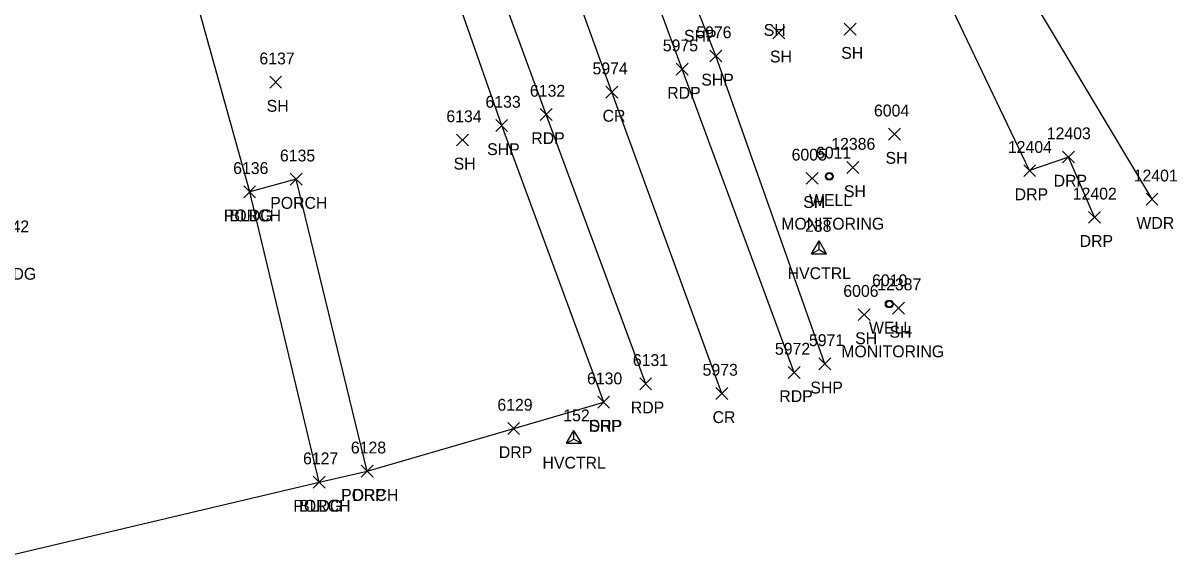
# Model space of a CAD drawing. Extents: x 1769141 to 1770817, y 735471 to 742405.
# Drawn here: x 1770248.9 to 1770443.8, y 740341.8 to 740432.3 of the extents above; entities that cross this region are included whole.
import ezdxf

# ---------------------------------------------------------------- set-up
doc = ezdxf.new("R2010")
doc.units = 0
for name, color, linetype in [('C_A', 7, 'Continuous'), ('C_I', 7, 'Continuous'), ('CPSM', 7, 'Continuous'), ('L_A', 7, 'Continuous'), ('L_I', 7, 'Continuous'), ('L_TIC', 7, 'Continuous'), ('LAWA', 7, 'Continuous'), ('LBC', 7, 'Continuous'), ('LBF', 7, 'Continuous'), ('P_A', 7, 'Continuous'), ('P_I', 7, 'Continuous'), ('P_TIC', 7, 'Continuous'), ('PET', 7, 'Continuous'), ('PRC', 7, 'Continuous'), ('PSP', 7, 'Continuous'), ('R_A', 7, 'Continuous'), ('R_I', 7, 'Continuous'), ('R_TIC', 7, 'Continuous'), ('RDP', 7, 'Continuous'), ('U_A', 7, 'Continuous'), ('U_C', 7, 'Continuous'), ('U_I', 7, 'Continuous'), ('UWW', 7, 'Continuous')]:
    doc.layers.add(name, color=color, linetype=linetype)

msp = doc.modelspace()

# ---------------------------------------------------------------- linework, layer by layer
at = {"layer": 'CPSM'}
for p, q in [((1770382.1, 740393.32), (1770383.35, 740395.49)), ((1770384.6, 740393.32), (1770383.35, 740395.49)), ((1770383.35, 740394.04), (1770383.35, 740395.49)), ((1770382.1, 740393.32), (1770383.35, 740394.04)), ((1770382.1, 740393.32), (1770384.6, 740393.32)), ((1770383.35, 740394.04), (1770383.35, 740394.04)), ((1770383.35, 740394.04), (1770384.6, 740393.32)), ((1770340.7, 740361.33), (1770341.95, 740363.5)), ((1770343.2, 740361.33), (1770341.95, 740363.5)), ((1770341.95, 740362.05), (1770341.95, 740363.5)), ((1770340.7, 740361.33), (1770341.95, 740362.05)), ((1770341.95, 740362.05), (1770341.95, 740362.05)), ((1770341.95, 740362.05), (1770343.2, 740361.33)), ((1770340.7, 740361.33), (1770343.2, 740361.33))]:
    msp.add_line(p, q, dxfattribs=at)
at = {"layer": 'L_TIC'}
for points in [[(1770375.57, 740429.64), (1770377.57, 740431.64)], [(1770377.57, 740429.64), (1770375.57, 740431.64)], [(1770387.61, 740430.25), (1770389.61, 740432.25)], [(1770389.61, 740430.25), (1770387.61, 740432.25)], [(1770290.56, 740421.31), (1770292.56, 740423.31)], [(1770292.56, 740421.31), (1770290.56, 740423.31)], [(1770395.09, 740412.52), (1770397.09, 740414.52)], [(1770397.09, 740412.52), (1770395.09, 740414.52)], [(1770322.14, 740411.55), (1770324.14, 740413.55)], [(1770324.14, 740411.55), (1770322.14, 740413.55)], [(1770388.07, 740406.89), (1770390.07, 740408.89)], [(1770390.07, 740406.89), (1770388.07, 740408.89)], [(1770294.03, 740404.92), (1770296.03, 740406.92)], [(1770296.03, 740404.92), (1770294.03, 740406.92)], [(1770381.19, 740405.07), (1770383.19, 740407.07)], [(1770383.19, 740405.07), (1770381.19, 740407.07)], [(1770286.18, 740402.8), (1770288.18, 740404.8)], [(1770288.18, 740402.8), (1770286.18, 740404.8)], [(1770286.18, 740402.8), (1770288.18, 740404.8)], [(1770288.18, 740402.8), (1770286.18, 740404.8)], [(1770438.6, 740401.54), (1770440.6, 740403.54)], [(1770440.6, 740401.54), (1770438.6, 740403.54)], [(1770395.78, 740383.16), (1770397.78, 740385.16)], [(1770397.78, 740383.16), (1770395.78, 740385.16)], [(1770389.97, 740382.06), (1770391.97, 740384.06)], [(1770391.97, 740382.06), (1770389.97, 740384.06)], [(1770306.01, 740355.61), (1770308.01, 740357.61)], [(1770308.01, 740355.61), (1770306.01, 740357.61)], [(1770297.93, 740353.78), (1770299.93, 740355.78)], [(1770299.93, 740353.78), (1770297.93, 740355.78)], [(1770297.93, 740353.78), (1770299.93, 740355.78)], [(1770299.93, 740353.78), (1770297.93, 740355.78)]]:
    msp.add_lwpolyline(points, dxfattribs=at)
at = {"layer": 'LAWA'}
msp.add_lwpolyline([(1770439.6, 740402.54), (1770418.83, 740437.32), (1770416.89, 740448.67)], dxfattribs=at)
at = {"layer": 'LBC'}
msp.add_lwpolyline([(1770244.08, 740341.81), (1770298.93, 740354.78), (1770287.18, 740403.8), (1770271.97, 740458.55), (1770233.2, 740447.03)], dxfattribs=at)
at = {"layer": 'LBF'}
msp.add_lwpolyline([(1770298.93, 740354.78), (1770307.01, 740356.61), (1770295.03, 740405.92), (1770287.18, 740403.8)], dxfattribs=at)
at = {"layer": 'P_TIC'}
for points in [[(1770364.93, 740425.73), (1770366.93, 740427.73)], [(1770366.93, 740425.73), (1770364.93, 740427.73)], [(1770359.22, 740423.51), (1770361.22, 740425.51)], [(1770361.22, 740423.51), (1770359.22, 740425.51)], [(1770347.35, 740419.63), (1770349.35, 740421.63)], [(1770349.35, 740419.63), (1770347.35, 740421.63)], [(1770336.26, 740415.85), (1770338.26, 740417.85)], [(1770338.26, 740415.85), (1770336.26, 740417.85)], [(1770328.75, 740413.99), (1770330.75, 740415.99)], [(1770330.75, 740413.99), (1770328.75, 740415.99)], [(1770383.34, 740373.74), (1770385.34, 740375.74)], [(1770385.34, 740373.74), (1770383.34, 740375.74)], [(1770378.16, 740372.29), (1770380.16, 740374.29)], [(1770380.16, 740372.29), (1770378.16, 740374.29)], [(1770353.08, 740370.38), (1770355.08, 740372.38)], [(1770355.08, 740370.38), (1770353.08, 740372.38)], [(1770345.98, 740367.28), (1770347.98, 740369.28)], [(1770347.98, 740367.28), (1770345.98, 740369.28)], [(1770365.94, 740368.74), (1770367.94, 740370.74)], [(1770367.94, 740368.74), (1770365.94, 740370.74)]]:
    msp.add_lwpolyline(points, dxfattribs=at)
at = {"layer": 'PET'}
for points in [[(1770379.16, 740373.29), (1770360.22, 740424.51), (1770338.77, 740482.71), (1770320.68, 740531.7), (1770305.06, 740574.76), (1770283.59, 740632.55), (1770262.08, 740689.36), (1770241.57, 740741.19)], [(1770354.08, 740371.38), (1770337.26, 740416.85), (1770319.32, 740465.72), (1770304.6, 740505.64), (1770288.87, 740548.76), (1770274.11, 740588.9), (1770250.94, 740650.86), (1770225.28, 740717.64)]]:
    msp.add_lwpolyline(points, dxfattribs=at)
at = {"layer": 'PRC'}
msp.add_lwpolyline([(1770366.94, 740369.74), (1770348.35, 740420.63), (1770327.06, 740479.58), (1770309.33, 740527.72), (1770293.48, 740571.26), (1770272.53, 740627.61), (1770250.4, 740686.41), (1770230.69, 740735.91)], dxfattribs=at)
at = {"layer": 'PSP'}
for points in [[(1770384.34, 740374.74), (1770365.93, 740426.73), (1770363, 740434.14), (1770343.37, 740484.07), (1770326.57, 740533.85), (1770310.21, 740576.26), (1770285.85, 740639.32), (1770267.25, 740691.65), (1770245.28, 740742.42)], [(1770346.98, 740368.28), (1770329.75, 740414.99), (1770313.12, 740462.55), (1770298.15, 740502.39), (1770298.12, 740506.76), (1770283.52, 740546.61), (1770275.49, 740567.79), (1770273.86, 740568.65), (1770259.2, 740607.52), (1770260.25, 740609.6), (1770245.76, 740649.04), (1770220.84, 740715.43)]]:
    msp.add_lwpolyline(points, dxfattribs=at)
at = {"layer": 'R_TIC'}
for points in [[(1770424.49, 740408.67), (1770426.49, 740410.67)], [(1770426.49, 740408.67), (1770424.49, 740410.67)], [(1770417.92, 740406.37), (1770419.92, 740408.37)], [(1770419.92, 740406.37), (1770417.92, 740408.37)], [(1770428.88, 740398.49), (1770430.88, 740400.49)], [(1770430.88, 740398.49), (1770428.88, 740400.49)], [(1770345.98, 740367.28), (1770347.98, 740369.28)], [(1770347.98, 740367.28), (1770345.98, 740369.28)], [(1770330.77, 740362.83), (1770332.77, 740364.83)], [(1770332.77, 740362.83), (1770330.77, 740364.83)], [(1770306.01, 740355.61), (1770308.01, 740357.61)], [(1770308.01, 740355.61), (1770306.01, 740357.61)]]:
    msp.add_lwpolyline(points, dxfattribs=at)
at = {"layer": 'RDP'}
for points in [[(1770429.88, 740399.49), (1770425.49, 740409.67), (1770418.92, 740407.37), (1770403.53, 740439.59), (1770398.73, 740453.21), (1770400.9, 740454.62)], [(1770307.01, 740356.61), (1770331.77, 740363.83), (1770346.98, 740368.28)]]:
    msp.add_lwpolyline(points, dxfattribs=at)
at = {"layer": 'UWW'}
for centre, radius in [((1770385.09, 740406.41), 0.667), ((1770385.09, 740406.41), 0.625), ((1770385.09, 740406.41), 0.583), ((1770385.09, 740406.41), 0.542), ((1770395.22, 740384.85), 0.667), ((1770395.22, 740384.85), 0.625), ((1770395.22, 740384.85), 0.583), ((1770395.22, 740384.85), 0.542)]:
    msp.add_circle(centre, radius, dxfattribs=at)

# ---------------------------------------------------------------- texts
at = {"layer": 'C_A'}
for p in [(1770378.05, 740389.05), (1770336.64, 740357.05)]:
    msp.add_text('HVCTRL', height=2, dxfattribs=at).set_placement(p)
at = {"layer": 'C_I'}
for s, p in [('238', (1770380.99, 740397.04)), ('152', (1770340.15, 740365.05))]:
    msp.add_text(s, height=2, dxfattribs=at).set_placement(p)
at = {"layer": 'L_A'}
for s, p in [('SH', (1770374.01, 740430.12)), ('SH', (1770387.1, 740426.25)), ('SH', (1770375.06, 740425.64)), ('SH', (1770290.05, 740417.31)), ('SH', (1770394.58, 740408.52)), ('SH', (1770321.63, 740407.55)), ('SH', (1770387.55, 740402.89)), ('PORCH', (1770290.65, 740400.92)), ('SH', (1770380.68, 740401.07)), ('PORCH', (1770282.81, 740398.8)), ('BLDG', (1770283.77, 740398.8)), ('WDR', (1770436.96, 740397.54)), ('BLDG', (1770243.83, 740388.95)), ('SH', (1770395.26, 740379.16)), ('SH', (1770389.45, 740378.06)), ('PORCH', (1770294.55, 740349.78)), ('BLDG', (1770295.52, 740349.78)), ('PORCH', (1770302.63, 740351.61))]:
    msp.add_text(s, height=2, dxfattribs=at).set_placement(p)
at = {"layer": 'L_I'}
for s, p in [('6137', (1770288.82, 740425.31)), ('6004', (1770392.63, 740416.52)), ('6134', (1770320.4, 740415.55)), ('12386', (1770385.42, 740410.89)), ('6135', (1770292.29, 740408.92)), ('6005', (1770378.72, 740409.07)), ('6136', (1770284.39, 740406.8)), ('6136', (1770284.39, 740406.8)), ('12401', (1770436.5, 740405.54)), ('9942', (1770243.98, 740396.95)), ('12387', (1770393.19, 740387.16)), ('6006', (1770387.45, 740386.06)), ('6128', (1770304.27, 740359.61)), ('6127', (1770296.19, 740357.78)), ('6127', (1770296.19, 740357.78))]:
    msp.add_text(s, height=2, dxfattribs=at).set_placement(p)
at = {"layer": 'P_A'}
for s, p in [('SHP', (1770360.54, 740429.14)), ('SHP', (1770363.46, 740421.73)), ('RDP', (1770357.71, 740419.51)), ('CR', (1770346.79, 740415.63)), ('RDP', (1770334.75, 740411.85)), ('SHP', (1770327.29, 740409.99)), ('SHP', (1770381.88, 740369.74)), ('RDP', (1770376.64, 740368.29)), ('RDP', (1770351.56, 740366.38)), ('CR', (1770365.37, 740364.74)), ('SHP', (1770344.52, 740363.28))]:
    msp.add_text(s, height=2, dxfattribs=at).set_placement(p)
at = {"layer": 'P_I'}
for s, p in [('5976', (1770362.61, 740429.73)), ('5975', (1770356.96, 740427.51)), ('5974', (1770345.09, 740423.63)), ('6133', (1770327.01, 740417.99)), ('6132', (1770334.52, 740419.85)), ('5971', (1770381.65, 740377.74)), ('5972', (1770375.9, 740376.29)), ('6131', (1770351.9, 740374.38)), ('6130', (1770344.16, 740371.28)), ('5973', (1770363.68, 740372.74))]:
    msp.add_text(s, height=2, dxfattribs=at).set_placement(p)
at = {"layer": 'R_A'}
for p in [(1770422.98, 740404.67), (1770416.4, 740402.37), (1770427.37, 740394.49), (1770344.47, 740363.28), (1770329.26, 740358.83), (1770304.5, 740351.61)]:
    msp.add_text('DRP', height=2, dxfattribs=at).set_placement(p)
at = {"layer": 'R_I'}
for s, p in [('12403', (1770421.82, 740412.67)), ('12404', (1770415.25, 740410.37)), ('12402', (1770426.21, 740402.49)), ('6130', (1770344.16, 740371.28)), ('6129', (1770329.02, 740366.83)), ('6128', (1770304.27, 740359.61))]:
    msp.add_text(s, height=2, dxfattribs=at).set_placement(p)
at = {"layer": 'U_A'}
for p in [(1770381.66, 740401.41), (1770391.78, 740379.85)]:
    msp.add_text('WELL', height=2, dxfattribs=at).set_placement(p)
at = {"layer": 'U_C'}
for p in [(1770376.97, 740397.41), (1770387.1, 740375.85)]:
    msp.add_text('MONITORING', height=2, dxfattribs=at).set_placement(p)
at = {"layer": 'U_I'}
for s, p in [('6011', (1770382.84, 740409.41)), ('6010', (1770392.31, 740387.85))]:
    msp.add_text(s, height=2, dxfattribs=at).set_placement(p)

doc.saveas('drawing.dxf')
